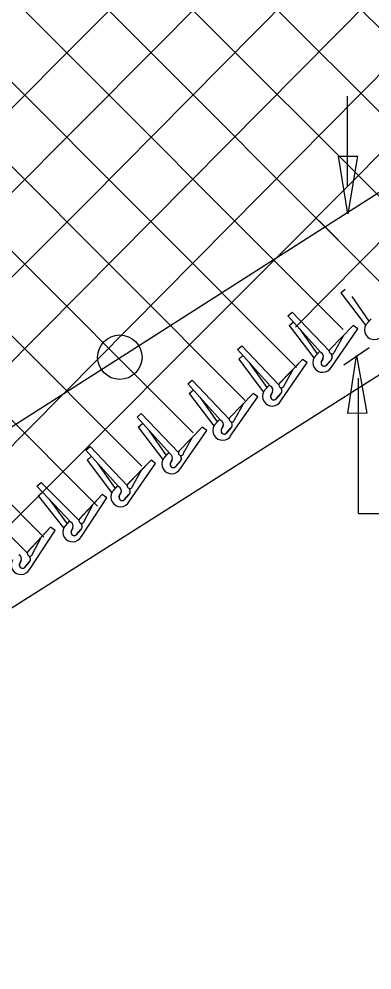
# Model space of a CAD drawing. Extents: x 0 to 1270, y 0 to 830.
# Drawn here: x 713.03 to 729.87, y 632.14 to 677.48 of the extents above; entities that cross this region are included whole.
import ezdxf

# ---------------------------------------------------------------- set-up
doc = ezdxf.new("R2010")
doc.units = 0
for name, color, linetype in [('CT_Dimensions', 7, 'Continuous'), ('sb_Chainlink Fence', 7, 'Continuous'), ('sb_Earth', 7, 'Continuous'), ('sb_Existing Structural Steel', 7, 'Continuous')]:
    doc.layers.add(name, color=color, linetype=linetype)

msp = doc.modelspace()

# ---------------------------------------------------------------- linework, layer by layer
at = {"layer": 'CT_Dimensions'}
for p, q in [((728.696, 669.488), (728.696, 673.806)), ((728.525, 660.992), (729.741, 661.826)), ((729.219, 653.909), (729.219, 660.358)), ((729.219, 653.909), (732.774, 653.909))]:
    msp.add_line(p, q, dxfattribs=at)
for points in [[(729.182, 670.935), (728.724, 668.186), (728.265, 670.935)], [(728.716, 658.679), (729.132, 661.434), (729.632, 658.693)]]:
    msp.add_lwpolyline(points, close=True, dxfattribs=at)
at = {"layer": 'sb_Chainlink Fence'}
for p, q in [((725.985, 666.765), (880.45, 822.372)), ((726.216, 662.794), (880.266, 818.188)), ((705.822, 650.219), (870.725, 816.56)), ((714.148, 662.616), (858.508, 808.235)), ((716.351, 668.849), (846.709, 800.377)), ((716.315, 672.844), (836.463, 794.081)), ((716.28, 676.838), (823.17, 784.677)), ((700.58, 706.719), (738.94, 668.358)), ((698.217, 705.051), (736.197, 667.072)), ((695.781, 703.457), (733.768, 665.469)), ((693.408, 701.799), (731.097, 664.11)), ((690.986, 700.191), (728.499, 662.678)), ((688.587, 698.559), (726.274, 660.872)), ((686.196, 696.92), (723.822, 659.294)), ((683.792, 695.293), (721.329, 657.756)), ((681.389, 693.665), (718.886, 656.168)), ((680.777, 690.246), (716.774, 654.25)), ((678.346, 688.654), (714.215, 652.778)), ((687.085, 647.644), (716.28, 676.838)), ((685.063, 641.592), (716.315, 672.844)), ((684.628, 637.126), (716.351, 668.849)), ((729.164, 666.032), (727.353, 667.855)), ((707.495, 648.275), (725.985, 666.765)), ((728.386, 664.424), (728.588, 664.599)), ((728.386, 664.424), (729.559, 662.881)), ((728.902, 664.246), (729.725, 663.073)), ((725.859, 663.329), (726.061, 663.504)), ((727.434, 661.581), (725.859, 663.329)), ((727.835, 661.644), (726.061, 663.504)), ((725.916, 662.865), (726.118, 663.04)), ((725.916, 662.865), (727.09, 661.322)), ((728.969, 662.863), (727.859, 661.718)), ((728.969, 662.863), (727.866, 661.725)), ((729.188, 662.706), (728.969, 662.863)), ((729.565, 662.868), (729.549, 662.832)), ((729.584, 662.902), (729.565, 662.868)), ((729.834, 663.185), (729.583, 662.901)), ((729.838, 663.189), (729.584, 662.902)), ((690.386, 638.853), (714.148, 662.616)), ((726.432, 662.688), (727.255, 661.514)), ((727.931, 660.888), (729.188, 662.706)), ((728.085, 661.613), (728.508, 662.38)), ((723.452, 661.721), (723.654, 661.896)), ((725.428, 660.036), (723.654, 661.896)), ((725.028, 659.973), (723.452, 661.721)), ((727.365, 661.626), (727.113, 661.342)), ((727.368, 661.63), (727.114, 661.343)), ((723.509, 661.257), (723.711, 661.432)), ((723.509, 661.257), (724.683, 659.714)), ((724.025, 661.079), (724.849, 659.906)), ((726.562, 661.255), (725.452, 660.11)), ((726.562, 661.255), (725.459, 660.117)), ((725.524, 659.28), (726.781, 661.098)), ((726.781, 661.098), (726.562, 661.255)), ((727.095, 661.309), (727.079, 661.273)), ((727.114, 661.343), (727.095, 661.309)), ((727.449, 661.134), (727.535, 661.309)), ((727.534, 661.303), (727.449, 661.138)), ((727.914, 661.223), (727.686, 660.964)), ((727.707, 660.986), (727.914, 661.223)), ((725.678, 660.005), (726.101, 660.772)), ((721.086, 660.09), (721.288, 660.265)), ((722.661, 658.342), (721.086, 660.09)), ((723.061, 658.405), (721.288, 660.265)), ((721.143, 659.626), (721.345, 659.801)), ((724.688, 659.701), (724.672, 659.665)), ((724.707, 659.735), (724.688, 659.701)), ((724.958, 660.018), (724.706, 659.734)), ((724.961, 660.022), (724.707, 659.735)), ((725.042, 659.526), (725.128, 659.701)), ((725.127, 659.695), (725.042, 659.53)), ((721.143, 659.626), (722.316, 658.083)), ((721.659, 659.448), (722.482, 658.275)), ((724.196, 659.624), (723.086, 658.479)), ((724.196, 659.624), (723.093, 658.486)), ((723.157, 657.649), (724.415, 659.467)), ((724.415, 659.467), (724.196, 659.624)), ((725.507, 659.615), (725.279, 659.356)), ((725.3, 659.378), (725.507, 659.615)), ((723.312, 658.374), (723.734, 659.141)), ((718.657, 658.493), (718.859, 658.668)), ((720.232, 656.745), (718.657, 658.493)), ((720.632, 656.807), (718.859, 658.668)), ((722.591, 658.387), (722.34, 658.103)), ((722.595, 658.391), (722.341, 658.104)), ((718.714, 658.028), (718.916, 658.203)), ((718.714, 658.028), (719.887, 656.485)), ((719.23, 657.851), (720.053, 656.678)), ((721.766, 658.027), (720.656, 656.882)), ((721.766, 658.027), (720.664, 656.888)), ((720.728, 656.052), (721.986, 657.869)), ((721.986, 657.869), (721.766, 658.027)), ((722.322, 658.07), (722.306, 658.034)), ((722.341, 658.104), (722.322, 658.07)), ((722.676, 657.895), (722.761, 658.07)), ((722.761, 658.064), (722.676, 657.899)), ((723.141, 657.984), (722.913, 657.725)), ((722.934, 657.746), (723.141, 657.984)), ((720.883, 656.776), (721.305, 657.543)), ((716.217, 656.92), (716.418, 657.095)), ((717.792, 655.172), (716.217, 656.92)), ((718.192, 655.235), (716.418, 657.095)), ((716.274, 656.456), (716.476, 656.631)), ((716.274, 656.456), (717.447, 654.913)), ((719.326, 656.454), (718.216, 655.309)), ((719.326, 656.454), (718.223, 655.316)), ((719.546, 656.297), (719.326, 656.454)), ((719.893, 656.473), (719.876, 656.437)), ((719.912, 656.506), (719.893, 656.473)), ((720.162, 656.79), (719.91, 656.505)), ((720.166, 656.794), (719.912, 656.506)), ((720.247, 656.297), (720.332, 656.473)), ((720.332, 656.467), (720.247, 656.301)), ((716.79, 656.279), (717.613, 655.106)), ((718.288, 654.479), (719.546, 656.297)), ((720.712, 656.387), (720.483, 656.128)), ((720.504, 656.149), (720.712, 656.387)), ((718.442, 655.204), (718.865, 655.971)), ((713.881, 655.212), (714.079, 655.391)), ((715.492, 653.497), (713.881, 655.212)), ((715.891, 653.568), (714.079, 655.391)), ((717.722, 655.217), (717.47, 654.933)), ((717.725, 655.222), (717.471, 654.934)), ((713.947, 654.749), (714.146, 654.928)), ((713.947, 654.749), (715.152, 653.23)), ((716.999, 654.81), (715.913, 653.643)), ((716.999, 654.81), (715.92, 653.65)), ((716.002, 652.815), (717.222, 654.658)), ((717.222, 654.658), (716.999, 654.81)), ((717.453, 654.9), (717.436, 654.864)), ((717.471, 654.934), (717.453, 654.9)), ((717.806, 654.725), (717.892, 654.9)), ((717.891, 654.894), (717.807, 654.729)), ((718.271, 654.814), (718.043, 654.555)), ((718.064, 654.577), (718.271, 654.814)), ((714.467, 654.583), (715.314, 653.427)), ((716.141, 653.542), (716.548, 654.317)), ((713.424, 652.01), (711.613, 653.833)), ((715.421, 653.541), (715.175, 653.251)), ((715.424, 653.545), (715.176, 653.252)), ((714.533, 653.252), (713.447, 652.085)), ((714.533, 653.252), (713.454, 652.092)), ((713.536, 651.257), (714.756, 653.1)), ((714.756, 653.1), (714.533, 653.252)), ((715.158, 653.218), (715.142, 653.182)), ((715.176, 653.252), (715.158, 653.218)), ((715.515, 653.05), (715.597, 653.227)), ((715.597, 653.221), (715.515, 653.054)), ((715.978, 653.149), (715.756, 652.886)), ((715.776, 652.907), (715.978, 653.149)), ((713.675, 651.984), (714.082, 652.76)), ((713.049, 651.492), (713.131, 651.669)), ((713.131, 651.663), (713.049, 651.496)), ((713.512, 651.591), (713.289, 651.328)), ((713.31, 651.349), (713.512, 651.591))]:
    msp.add_line(p, q, dxfattribs=at)
for centre, radius, start, end in [((729.986, 662.664), 0.468, 149.5328, 332.4395), ((727.342, 661.393), 0.209, 335.243, 63.9175), ((727.96, 661.638), 0.128, 137.7812, 348.8293), ((727.782, 661.367), 0.195, 312.4269, 50.9941), ((727.787, 661.368), 0.192, 318.9614, 51.765), ((727.516, 661.105), 0.468, 149.5328, 332.4395), ((727.592, 661.085), 0.152, 159.4941, 307.9771), ((727.593, 661.085), 0.152, 161.2745, 318.8965), ((725.553, 660.03), 0.128, 137.7812, 348.8293), ((725.109, 659.497), 0.468, 149.5328, 332.4395), ((724.935, 659.785), 0.209, 335.243, 63.9175), ((725.375, 659.759), 0.195, 312.4269, 50.9941), ((725.38, 659.759), 0.192, 318.9614, 51.765), ((725.185, 659.477), 0.152, 159.4941, 307.9771), ((725.186, 659.477), 0.152, 161.2745, 318.8965), ((722.569, 658.154), 0.209, 335.243, 63.9175), ((723.186, 658.398), 0.128, 137.7812, 348.8293), ((723.009, 658.128), 0.195, 312.4269, 50.9941), ((723.014, 658.128), 0.192, 318.9614, 51.765), ((722.743, 657.866), 0.468, 149.5328, 332.4395), ((722.819, 657.845), 0.152, 159.4941, 307.9771), ((722.819, 657.846), 0.152, 161.2745, 318.8965), ((720.314, 656.268), 0.468, 149.5328, 332.4395), ((720.14, 656.557), 0.209, 335.243, 63.9175), ((720.757, 656.801), 0.128, 137.7812, 348.8293), ((720.58, 656.531), 0.195, 312.4269, 50.9941), ((720.585, 656.531), 0.192, 318.9614, 51.765), ((720.39, 656.248), 0.152, 159.4941, 307.9771), ((720.39, 656.249), 0.152, 161.2745, 318.8965), ((717.7, 654.984), 0.209, 335.243, 63.9175), ((718.317, 655.229), 0.128, 137.7812, 348.8293), ((718.14, 654.958), 0.195, 312.4269, 50.9941), ((718.145, 654.959), 0.192, 318.9614, 51.765), ((717.873, 654.696), 0.468, 149.5328, 332.4395), ((717.949, 654.676), 0.152, 159.4941, 307.9771), ((717.95, 654.676), 0.152, 161.2745, 318.8965), ((715.404, 653.307), 0.209, 336.423, 65.0975), ((716.015, 653.564), 0.128, 138.9611, 350.0092), ((715.844, 653.291), 0.195, 313.6069, 52.174), ((715.849, 653.291), 0.192, 320.1413, 52.9449), ((715.583, 653.022), 0.468, 150.7128, 333.6195), ((715.659, 653.004), 0.152, 160.674, 309.1571), ((715.66, 653.005), 0.152, 162.4544, 320.0765), ((712.937, 651.749), 0.209, 336.423, 65.0975), ((713.549, 652.006), 0.128, 138.9611, 350.0092), ((713.117, 651.464), 0.468, 150.7128, 333.6195), ((713.193, 651.446), 0.152, 160.674, 309.1571), ((713.194, 651.447), 0.152, 162.4544, 320.0765), ((713.377, 651.733), 0.195, 313.6069, 52.174), ((713.383, 651.733), 0.192, 320.1413, 52.9449)]:
    msp.add_arc(centre, radius, start, end, dxfattribs=at)
at = {"layer": 'sb_Earth'}
msp.add_line((633.881, 599.502), (772.831, 687.523), dxfattribs=at)
at = {"layer": 'sb_Existing Structural Steel'}
msp.add_line((632.766, 607.059), (768.798, 693.845), dxfattribs=at)
msp.add_circle((717.836, 661.358), 1.06, dxfattribs=at)

doc.saveas('drawing.dxf')
